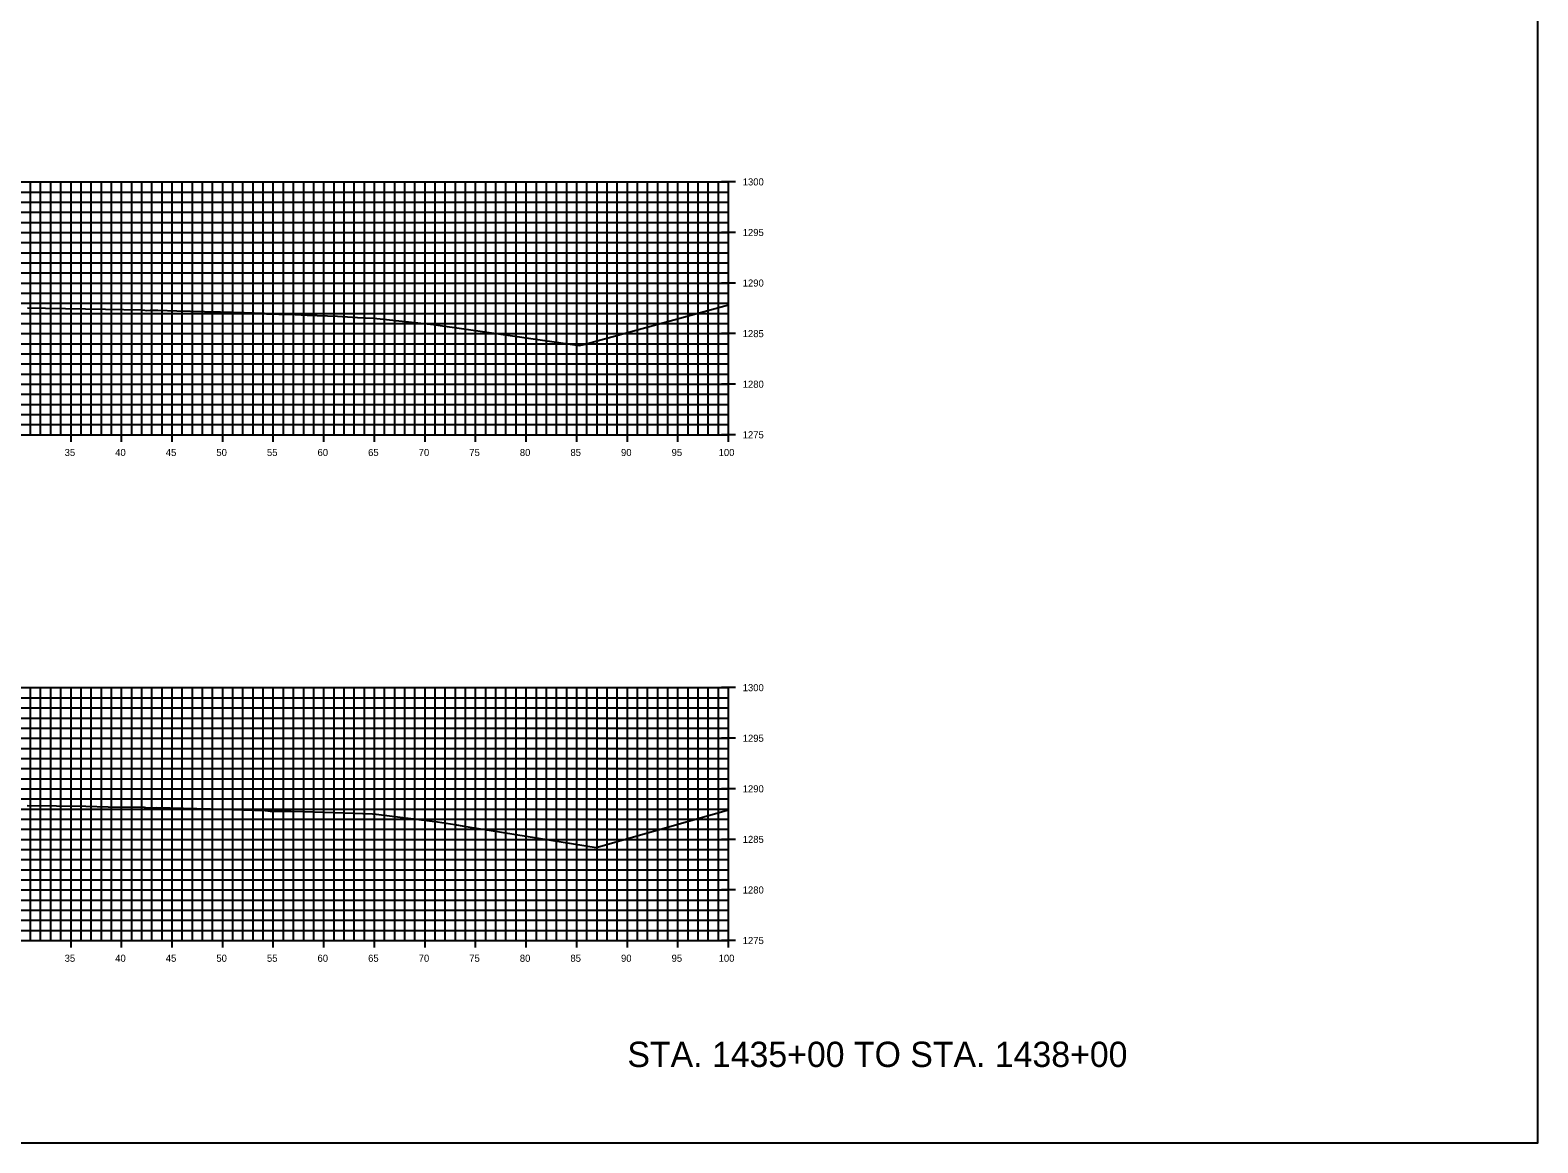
# Model space of a CAD drawing. Extents: x 674939 to 678919, y 750652 to 765176.
# Drawn here: x 678769.5 to 678918.5, y 758512.6 to 758622.6 of the extents above; entities that cross this region are included whole.
import ezdxf

# ---------------------------------------------------------------- set-up
doc = ezdxf.new("R2010")
doc.units = 0
for name, color, linetype in [('Level 10', 7, 'Continuous'), ('Level 20', 7, 'Continuous'), ('Level 21', 7, 'Continuous'), ('Level 4', 7, 'Continuous'), ('Level 8', 7, 'Continuous'), ('Level 9', 7, 'Continuous')]:
    doc.layers.add(name, color=color, linetype=linetype)

msp = doc.modelspace()

# ---------------------------------------------------------------- linework, layer by layer
at = {"layer": 'Level 10'}
for points in [[(678769.23, 758595.1), (678771.02, 758595.07), (678776.94, 758594.96), (678780.52, 758594.89), (678780.84, 758594.86), (678781.03, 758594.85), (678781.34, 758594.87), (678782.1, 758594.86), (678784, 758594.81), (678786.73, 758594.74), (678788.32, 758594.7), (678790.65, 758594.63), (678792.63, 758594.56), (678792.64, 758594.56), (678792.69, 758594.55), (678792.85, 758594.52), (678793.12, 758594.49), (678794.08, 758594.48), (678795.11, 758594.47), (678796.89, 758594.38), (678799.86, 758594.26), (678801.84, 758594.16), (678803.43, 758594.09), (678803.44, 758594.09), (678803.46, 758594.09), (678809.37, 758593.46), (678809.43, 758593.45), (678809.46, 758593.45), (678809.51, 758593.44), (678809.56, 758593.43), (678812.59, 758592.99), (678823.79, 758591.37), (678824.21, 758591.48), (678838.53, 758595.38)], [(678769.19, 758545.89), (678774.98, 758545.82), (678777.21, 758545.78), (678780.75, 758545.72), (678780.91, 758545.69), (678781.03, 758545.68), (678781.99, 758545.7), (678783.33, 758545.67), (678788.63, 758545.53), (678789.53, 758545.5), (678792.72, 758545.41), (678792.74, 758545.41), (678792.75, 758545.41), (678793.23, 758545.35), (678793.35, 758545.34), (678793.71, 758545.34), (678795.31, 758545.35), (678796.61, 758545.3), (678803.32, 758545.07), (678803.71, 758545.06), (678808.18, 758544.48), (678808.96, 758544.39), (678809.23, 758544.35), (678809.76, 758544.27), (678811.48, 758544.01), (678812.35, 758543.87), (678815.07, 758543.43), (678825.46, 758541.76), (678836.56, 758544.91), (678838.53, 758545.48)]]:
    msp.add_lwpolyline(points, dxfattribs=at)
at = {"layer": 'Level 20'}
for p, q in [((678638.53, 758607.55), (678838.53, 758607.55)), ((678638.53, 758606.55), (678838.53, 758606.55)), ((678769.53, 758582.55), (678769.53, 758607.55)), ((678770.53, 758582.55), (678770.53, 758607.55)), ((678771.53, 758582.55), (678771.53, 758607.55)), ((678772.53, 758582.55), (678772.53, 758607.55)), ((678773.53, 758582.55), (678773.53, 758607.55)), ((678774.53, 758582.55), (678774.53, 758607.55)), ((678775.53, 758582.55), (678775.53, 758607.55)), ((678776.53, 758582.55), (678776.53, 758607.55)), ((678777.53, 758582.55), (678777.53, 758607.55)), ((678778.53, 758582.55), (678778.53, 758607.55)), ((678779.53, 758582.55), (678779.53, 758607.55)), ((678780.53, 758582.55), (678780.53, 758607.55)), ((678781.53, 758582.55), (678781.53, 758607.55)), ((678782.53, 758582.55), (678782.53, 758607.55)), ((678783.53, 758582.55), (678783.53, 758607.55)), ((678784.53, 758582.55), (678784.53, 758607.55)), ((678785.53, 758582.55), (678785.53, 758607.55)), ((678786.53, 758582.55), (678786.53, 758607.55)), ((678787.53, 758582.55), (678787.53, 758607.55)), ((678788.53, 758582.55), (678788.53, 758607.55)), ((678789.53, 758582.55), (678789.53, 758607.55)), ((678790.53, 758582.55), (678790.53, 758607.55)), ((678791.53, 758582.55), (678791.53, 758607.55)), ((678792.53, 758582.55), (678792.53, 758607.55)), ((678793.53, 758582.55), (678793.53, 758607.55)), ((678794.53, 758582.55), (678794.53, 758607.55)), ((678795.53, 758582.55), (678795.53, 758607.55)), ((678796.53, 758582.55), (678796.53, 758607.55)), ((678797.53, 758582.55), (678797.53, 758607.55)), ((678798.53, 758582.55), (678798.53, 758607.55)), ((678799.53, 758582.55), (678799.53, 758607.55)), ((678800.53, 758582.55), (678800.53, 758607.55)), ((678801.53, 758582.55), (678801.53, 758607.55)), ((678802.53, 758582.55), (678802.53, 758607.55)), ((678803.53, 758582.55), (678803.53, 758607.55)), ((678804.53, 758582.55), (678804.53, 758607.55)), ((678805.53, 758582.55), (678805.53, 758607.55)), ((678806.53, 758582.55), (678806.53, 758607.55)), ((678807.53, 758582.55), (678807.53, 758607.55)), ((678808.53, 758582.55), (678808.53, 758607.55)), ((678809.53, 758582.55), (678809.53, 758607.55)), ((678810.53, 758582.55), (678810.53, 758607.55)), ((678811.53, 758582.55), (678811.53, 758607.55)), ((678812.53, 758582.55), (678812.53, 758607.55)), ((678813.53, 758582.55), (678813.53, 758607.55)), ((678814.53, 758582.55), (678814.53, 758607.55)), ((678815.53, 758582.55), (678815.53, 758607.55)), ((678816.53, 758582.55), (678816.53, 758607.55)), ((678817.53, 758582.55), (678817.53, 758607.55)), ((678818.53, 758582.55), (678818.53, 758607.55)), ((678819.53, 758582.55), (678819.53, 758607.55)), ((678820.53, 758582.55), (678820.53, 758607.55)), ((678821.53, 758582.55), (678821.53, 758607.55)), ((678822.53, 758582.55), (678822.53, 758607.55)), ((678823.53, 758582.55), (678823.53, 758607.55)), ((678824.53, 758582.55), (678824.53, 758607.55)), ((678825.53, 758582.55), (678825.53, 758607.55)), ((678826.53, 758582.55), (678826.53, 758607.55)), ((678827.53, 758582.55), (678827.53, 758607.55)), ((678828.53, 758582.55), (678828.53, 758607.55)), ((678829.53, 758582.55), (678829.53, 758607.55)), ((678830.53, 758582.55), (678830.53, 758607.55)), ((678831.53, 758582.55), (678831.53, 758607.55)), ((678832.53, 758582.55), (678832.53, 758607.55)), ((678833.53, 758582.55), (678833.53, 758607.55)), ((678834.53, 758582.55), (678834.53, 758607.55)), ((678835.53, 758582.55), (678835.53, 758607.55)), ((678836.53, 758582.55), (678836.53, 758607.55)), ((678837.53, 758582.55), (678837.53, 758607.55)), ((678838.53, 758582.55), (678838.53, 758607.55)), ((678638.53, 758605.55), (678838.53, 758605.55)), ((678638.53, 758604.55), (678838.53, 758604.55)), ((678638.53, 758603.55), (678838.53, 758603.55)), ((678638.53, 758602.55), (678838.53, 758602.55)), ((678638.53, 758601.55), (678838.53, 758601.55)), ((678638.53, 758600.55), (678838.53, 758600.55)), ((678638.53, 758599.55), (678838.53, 758599.55)), ((678638.53, 758598.55), (678838.53, 758598.55)), ((678638.53, 758597.55), (678838.53, 758597.55)), ((678638.53, 758596.55), (678838.53, 758596.55)), ((678638.53, 758595.55), (678838.53, 758595.55)), ((678638.53, 758594.55), (678838.53, 758594.55)), ((678638.53, 758593.55), (678838.53, 758593.55)), ((678638.53, 758592.55), (678838.53, 758592.55)), ((678638.53, 758591.55), (678838.53, 758591.55)), ((678638.53, 758590.55), (678838.53, 758590.55)), ((678638.53, 758589.55), (678838.53, 758589.55)), ((678638.53, 758588.55), (678838.53, 758588.55)), ((678638.53, 758587.55), (678838.53, 758587.55)), ((678638.53, 758586.55), (678838.53, 758586.55)), ((678638.53, 758585.55), (678838.53, 758585.55)), ((678638.53, 758584.55), (678838.53, 758584.55)), ((678638.53, 758583.55), (678838.53, 758583.55)), ((678638.53, 758582.55), (678838.53, 758582.55)), ((678638.53, 758557.55), (678838.53, 758557.55)), ((678769.53, 758532.55), (678769.53, 758557.55)), ((678770.53, 758532.55), (678770.53, 758557.55)), ((678771.53, 758532.55), (678771.53, 758557.55)), ((678772.53, 758532.55), (678772.53, 758557.55)), ((678773.53, 758532.55), (678773.53, 758557.55)), ((678774.53, 758532.55), (678774.53, 758557.55)), ((678775.53, 758532.55), (678775.53, 758557.55)), ((678776.53, 758532.55), (678776.53, 758557.55)), ((678777.53, 758532.55), (678777.53, 758557.55)), ((678778.53, 758532.55), (678778.53, 758557.55)), ((678779.53, 758532.55), (678779.53, 758557.55)), ((678780.53, 758532.55), (678780.53, 758557.55)), ((678781.53, 758532.55), (678781.53, 758557.55)), ((678782.53, 758532.55), (678782.53, 758557.55)), ((678783.53, 758532.55), (678783.53, 758557.55)), ((678784.53, 758532.55), (678784.53, 758557.55)), ((678785.53, 758532.55), (678785.53, 758557.55)), ((678786.53, 758532.55), (678786.53, 758557.55)), ((678787.53, 758532.55), (678787.53, 758557.55)), ((678788.53, 758532.55), (678788.53, 758557.55)), ((678789.53, 758532.55), (678789.53, 758557.55)), ((678790.53, 758532.55), (678790.53, 758557.55)), ((678791.53, 758532.55), (678791.53, 758557.55)), ((678792.53, 758532.55), (678792.53, 758557.55)), ((678793.53, 758532.55), (678793.53, 758557.55)), ((678794.53, 758532.55), (678794.53, 758557.55)), ((678795.53, 758532.55), (678795.53, 758557.55)), ((678796.53, 758532.55), (678796.53, 758557.55)), ((678797.53, 758532.55), (678797.53, 758557.55)), ((678798.53, 758532.55), (678798.53, 758557.55)), ((678799.53, 758532.55), (678799.53, 758557.55)), ((678800.53, 758532.55), (678800.53, 758557.55)), ((678801.53, 758532.55), (678801.53, 758557.55)), ((678802.53, 758532.55), (678802.53, 758557.55)), ((678803.53, 758532.55), (678803.53, 758557.55)), ((678804.53, 758532.55), (678804.53, 758557.55)), ((678805.53, 758532.55), (678805.53, 758557.55)), ((678806.53, 758532.55), (678806.53, 758557.55)), ((678807.53, 758532.55), (678807.53, 758557.55)), ((678808.53, 758532.55), (678808.53, 758557.55)), ((678809.53, 758532.55), (678809.53, 758557.55)), ((678810.53, 758532.55), (678810.53, 758557.55)), ((678811.53, 758532.55), (678811.53, 758557.55)), ((678812.53, 758532.55), (678812.53, 758557.55)), ((678813.53, 758532.55), (678813.53, 758557.55)), ((678814.53, 758532.55), (678814.53, 758557.55)), ((678815.53, 758532.55), (678815.53, 758557.55)), ((678816.53, 758532.55), (678816.53, 758557.55)), ((678817.53, 758532.55), (678817.53, 758557.55)), ((678818.53, 758532.55), (678818.53, 758557.55)), ((678819.53, 758532.55), (678819.53, 758557.55)), ((678820.53, 758532.55), (678820.53, 758557.55)), ((678821.53, 758532.55), (678821.53, 758557.55)), ((678822.53, 758532.55), (678822.53, 758557.55)), ((678823.53, 758532.55), (678823.53, 758557.55)), ((678824.53, 758532.55), (678824.53, 758557.55)), ((678825.53, 758532.55), (678825.53, 758557.55)), ((678826.53, 758532.55), (678826.53, 758557.55)), ((678827.53, 758532.55), (678827.53, 758557.55)), ((678828.53, 758532.55), (678828.53, 758557.55)), ((678829.53, 758532.55), (678829.53, 758557.55)), ((678830.53, 758532.55), (678830.53, 758557.55)), ((678831.53, 758532.55), (678831.53, 758557.55)), ((678832.53, 758532.55), (678832.53, 758557.55)), ((678833.53, 758532.55), (678833.53, 758557.55)), ((678834.53, 758532.55), (678834.53, 758557.55)), ((678835.53, 758532.55), (678835.53, 758557.55)), ((678836.53, 758532.55), (678836.53, 758557.55)), ((678837.53, 758532.55), (678837.53, 758557.55)), ((678838.53, 758532.55), (678838.53, 758557.55)), ((678638.53, 758556.55), (678838.53, 758556.55)), ((678638.53, 758555.55), (678838.53, 758555.55)), ((678638.53, 758554.55), (678838.53, 758554.55)), ((678638.53, 758553.55), (678838.53, 758553.55)), ((678638.53, 758552.55), (678838.53, 758552.55)), ((678638.53, 758551.55), (678838.53, 758551.55)), ((678638.53, 758550.55), (678838.53, 758550.55)), ((678638.53, 758549.55), (678838.53, 758549.55)), ((678638.53, 758548.55), (678838.53, 758548.55)), ((678638.53, 758547.55), (678838.53, 758547.55)), ((678638.53, 758546.55), (678838.53, 758546.55)), ((678638.53, 758545.55), (678838.53, 758545.55)), ((678638.53, 758544.55), (678838.53, 758544.55)), ((678638.53, 758543.55), (678838.53, 758543.55)), ((678638.53, 758542.55), (678838.53, 758542.55)), ((678638.53, 758541.55), (678838.53, 758541.55)), ((678638.53, 758540.55), (678838.53, 758540.55)), ((678638.53, 758539.55), (678838.53, 758539.55)), ((678638.53, 758538.55), (678838.53, 758538.55)), ((678638.53, 758537.55), (678838.53, 758537.55)), ((678638.53, 758536.55), (678838.53, 758536.55)), ((678638.53, 758535.55), (678838.53, 758535.55)), ((678638.53, 758534.55), (678838.53, 758534.55)), ((678638.53, 758533.55), (678838.53, 758533.55)), ((678638.53, 758532.55), (678838.53, 758532.55))]:
    msp.add_line(p, q, dxfattribs=at)
at = {"layer": 'Level 4'}
msp.add_lwpolyline([(678578.53, 758512.55), (678918.53, 758512.55), (678918.53, 758732.55), (678578.53, 758732.55)], close=True, dxfattribs=at)
at = {"layer": 'Level 8'}
for p, q in [((678839.23, 758607.55), (678837.83, 758607.55)), ((678838.53, 758582.55), (678838.53, 758607.55)), ((678839.23, 758602.55), (678837.83, 758602.55)), ((678839.23, 758597.55), (678837.83, 758597.55)), ((678839.23, 758592.55), (678837.83, 758592.55)), ((678839.23, 758587.55), (678837.83, 758587.55)), ((678773.53, 758581.85), (678773.53, 758583.25)), ((678778.53, 758581.85), (678778.53, 758583.25)), ((678783.53, 758581.85), (678783.53, 758583.25)), ((678788.53, 758581.85), (678788.53, 758583.25)), ((678793.53, 758581.85), (678793.53, 758583.25)), ((678798.53, 758581.85), (678798.53, 758583.25)), ((678803.53, 758581.85), (678803.53, 758583.25)), ((678808.53, 758581.85), (678808.53, 758583.25)), ((678813.53, 758581.85), (678813.53, 758583.25)), ((678818.53, 758581.85), (678818.53, 758583.25)), ((678823.53, 758581.85), (678823.53, 758583.25)), ((678828.53, 758581.85), (678828.53, 758583.25)), ((678833.53, 758581.85), (678833.53, 758583.25)), ((678838.53, 758581.85), (678838.53, 758583.25)), ((678638.53, 758582.55), (678838.53, 758582.55)), ((678839.23, 758582.55), (678837.83, 758582.55)), ((678839.23, 758557.55), (678837.83, 758557.55)), ((678838.53, 758532.55), (678838.53, 758557.55)), ((678839.23, 758552.55), (678837.83, 758552.55)), ((678839.23, 758547.55), (678837.83, 758547.55)), ((678839.23, 758542.55), (678837.83, 758542.55)), ((678839.23, 758537.55), (678837.83, 758537.55)), ((678638.53, 758532.55), (678838.53, 758532.55)), ((678773.53, 758531.85), (678773.53, 758533.25)), ((678778.53, 758531.85), (678778.53, 758533.25)), ((678783.53, 758531.85), (678783.53, 758533.25)), ((678788.53, 758531.85), (678788.53, 758533.25)), ((678793.53, 758531.85), (678793.53, 758533.25)), ((678798.53, 758531.85), (678798.53, 758533.25)), ((678803.53, 758531.85), (678803.53, 758533.25)), ((678808.53, 758531.85), (678808.53, 758533.25)), ((678813.53, 758531.85), (678813.53, 758533.25)), ((678818.53, 758531.85), (678818.53, 758533.25)), ((678823.53, 758531.85), (678823.53, 758533.25)), ((678828.53, 758531.85), (678828.53, 758533.25)), ((678833.53, 758531.85), (678833.53, 758533.25)), ((678839.23, 758532.55), (678837.83, 758532.55)), ((678838.53, 758531.85), (678838.53, 758533.25))]:
    msp.add_line(p, q, dxfattribs=at)

# ---------------------------------------------------------------- texts
at = {"layer": 'Level 21'}
msp.add_text('STA. 1435+00 TO STA. 1438+00', height=2.5, dxfattribs=at).set_placement((678828.53, 758520.05))
at = {"layer": 'Level 9'}
for s, p in [('1300', (678839.93, 758607.2)), ('1295', (678839.93, 758602.2)), ('1290', (678839.93, 758597.2)), ('1285', (678839.93, 758592.2)), ('1280', (678839.93, 758587.2)), ('1275', (678839.93, 758582.2)), ('35', (678772.9, 758580.45)), ('40', (678777.9, 758580.45)), ('45', (678782.9, 758580.45)), ('50', (678787.9, 758580.45)), ('55', (678792.9, 758580.45)), ('60', (678797.9, 758580.45)), ('65', (678802.9, 758580.45)), ('70', (678807.9, 758580.45)), ('75', (678812.9, 758580.45)), ('80', (678817.9, 758580.45)), ('85', (678822.9, 758580.45)), ('90', (678827.9, 758580.45)), ('95', (678832.9, 758580.45)), ('100', (678837.55, 758580.45)), ('1300', (678839.93, 758557.2)), ('1295', (678839.93, 758552.2)), ('1290', (678839.93, 758547.2)), ('1285', (678839.93, 758542.2)), ('1280', (678839.93, 758537.2)), ('1275', (678839.93, 758532.2)), ('35', (678772.9, 758530.45)), ('40', (678777.9, 758530.45)), ('45', (678782.9, 758530.45)), ('50', (678787.9, 758530.45)), ('55', (678792.9, 758530.45)), ('60', (678797.9, 758530.45)), ('65', (678802.9, 758530.45)), ('70', (678807.9, 758530.45)), ('75', (678812.9, 758530.45)), ('80', (678817.9, 758530.45)), ('85', (678822.9, 758530.45)), ('90', (678827.9, 758530.45)), ('95', (678832.9, 758530.45)), ('100', (678837.55, 758530.45))]:
    msp.add_text(s, height=0.7, dxfattribs=at).set_placement(p)

doc.saveas('drawing.dxf')
